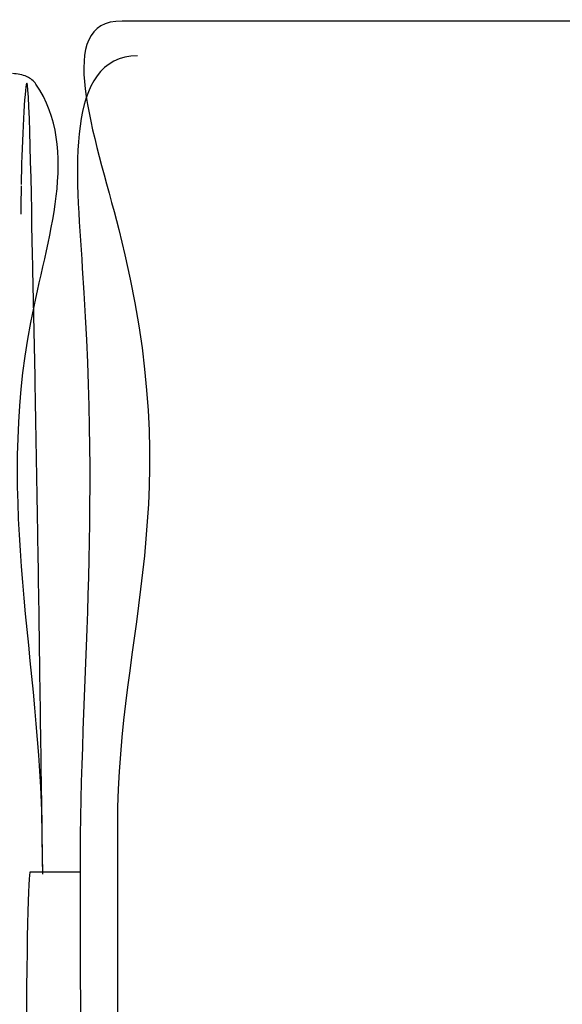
# Paper-space layout 'Sheet' of a CAD drawing. Header units: inches. Extents: x 0.2 to 10.8, y 0.2 to 8.3.
# Tile 493 of 545: x 7.3379 to 7.3558, y 6.7816 to 6.814. Entities that reach past the tile are written whole.
import ezdxf

# ---------------------------------------------------------------- set-up
doc = ezdxf.new("R2010")
doc.units = ezdxf.units.IN
doc.header["$MEASUREMENT"] = 0
doc.layers.get('0').update_dxf_attribs({"lineweight": 5})

psp = doc.layouts.new('Sheet')

# ---------------------------------------------------------------- linework, layer by layer
at = {"color": 0, "linetype": 'ByBlock', "lineweight": -3}
for p, q in [((7.368283, 6.813958), (7.341277, 6.813958)), ((7.337957, 6.808541), (7.337946, 6.807877)), ((7.337946, 6.807877), (7.337943, 6.80761)), ((7.33851, 6.796834), (7.338508, 6.796965)), ((7.338662, 6.786131), (7.338646, 6.787397)), ((7.338667, 6.785876), (7.338653, 6.787181)), ((7.338254, 6.785958), (7.339926, 6.785958)), ((7.339898, 6.785948), (7.339899, 6.78445))]:
    psp.add_line(p, q, dxfattribs=at)
psp.add_ellipse((7.338699, 6.713958), major_axis=(-0.000444, 0.072), ratio=0.006171, start_param=-0.000038, end_param=1.73503, dxfattribs=at)
for points, knots in [([(7.341277, 6.813959), (7.338991, 6.814012), (7.344291, 6.799504), (7.341128, 6.794022), (7.341126, 6.787483)], [0, 0, 0, 0, 0.25912, 1, 1, 1, 1]), ([(7.341784, 6.812824), (7.339377, 6.812783), (7.340801, 6.798673), (7.339893, 6.792576), (7.339898, 6.785948)], [0, 0, 0, 0, 0.266489, 1, 1, 1, 1]), ([(7.338444, 6.811894), (7.338373, 6.811999), (7.338131, 6.812186), (7.337838, 6.812228), (7.337677, 6.812238)], [0, 0, 0, 0, 0.438519, 1, 1, 1, 1]), ([(7.338341, 6.805892), (7.338295, 6.807885), (7.338207, 6.81495), (7.337976, 6.809684), (7.337958, 6.808591)], [0, 0, 0, 0, 0.645709, 1, 1, 1, 1]), ([(7.338653, 6.787181), (7.338596, 6.792804), (7.336441, 6.800557), (7.339912, 6.809728), (7.338444, 6.811894)], [0, 0, 0, 0, 0.682447, 1, 1, 1, 1]), ([(7.338508, 6.796955), (7.338482, 6.7986), (7.338431, 6.801579), (7.338371, 6.804557), (7.338341, 6.805892)], [0, 0, 0, 0, 0.552017, 1, 1, 1, 1]), ([(7.338646, 6.787397), (7.338624, 6.789049), (7.338581, 6.79219), (7.338534, 6.795331), (7.33851, 6.796821)], [0, 0, 0, 0, 0.525859, 1, 1, 1, 1]), ([(7.341126, 6.787483), (7.341125, 6.784402), (7.341127, 6.777886), (7.341133, 6.77137), (7.341138, 6.767936)], [0, 0, 0, 0, 0.472876, 1, 1, 1, 1]), ([(7.339899, 6.78445), (7.339904, 6.781784), (7.339925, 6.7762), (7.339939, 6.770617), (7.339944, 6.767699)], [0, 0, 0, 0, 0.477425, 1, 1, 1, 1])]:
    psp.add_open_spline(points, degree=3, knots=knots, dxfattribs=at)

doc.saveas('drawing.dxf')
